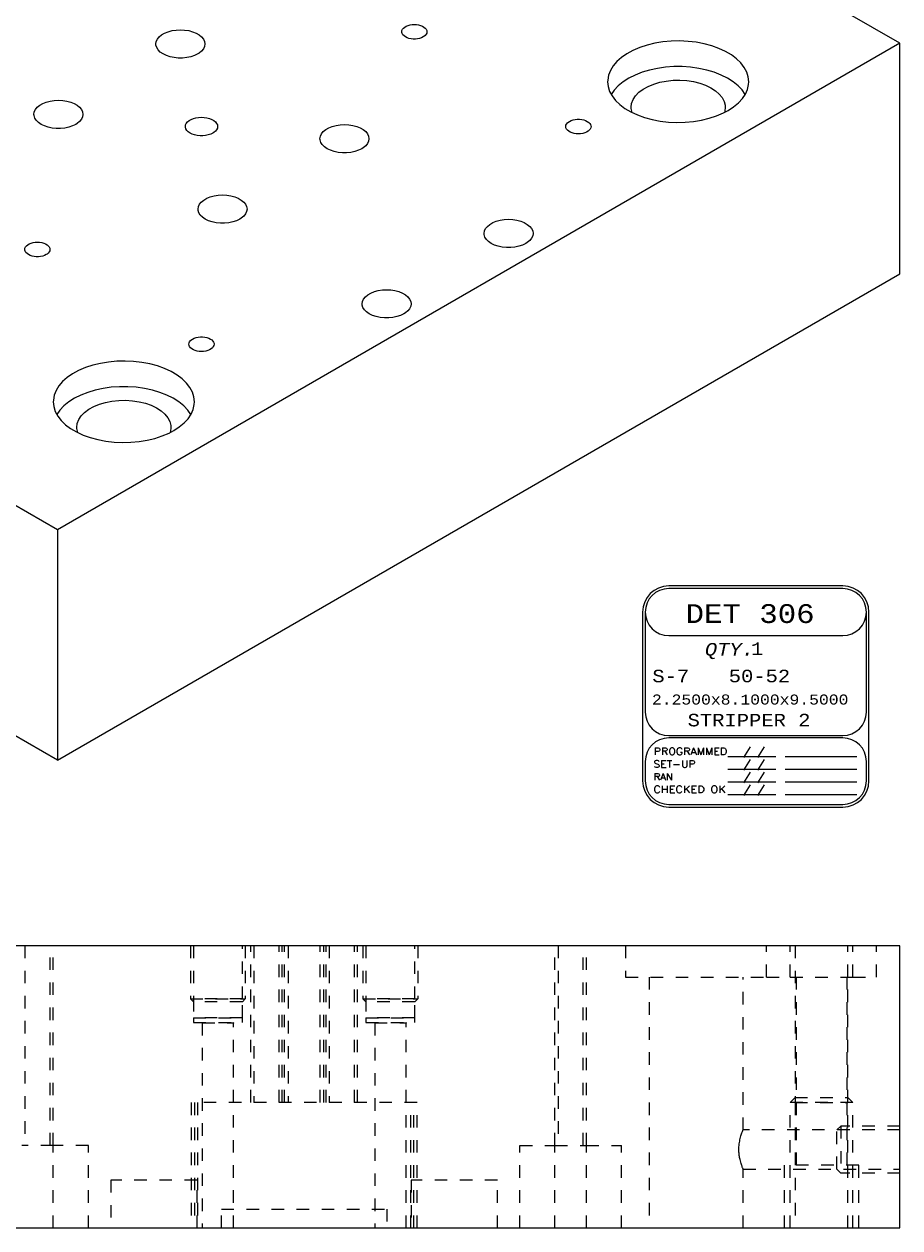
# Model space of a CAD drawing. Header units: inches. Extents: x 3 to 351, y 4 to 271.
# Tile 391 of 530: x 217 to 224, y 125 to 134. Entities that reach past the tile are written whole.
import ezdxf
from ezdxf.enums import TextEntityAlignment as Align

# ---------------------------------------------------------------- set-up
doc = ezdxf.new("R2010")
doc.units = ezdxf.units.IN
doc.header["$LTSCALE"] = 0.5
doc.header["$MEASUREMENT"] = 0
doc.linetypes.add('HIDDEN', pattern=[0.225, 0.15, -0.075])
doc.layers.add('PLOTVIEW1', color=7, linetype='Continuous')
doc.layers.add('STR_1', color=7, linetype='Continuous')
doc.styles.add('VERO10-Courier New', font='couri.ttf')
doc.styles.add('VERO2-Courier New', font='cour.ttf')
doc.styles.add('VERO3-RomanS', font='romans__.ttf')

msp = doc.modelspace()

# ---------------------------------------------------------------- linework, layer by layer
at = {"layer": 'PLOTVIEW1', "color": 7, "linetype": 'Continuous'}
for p, q in [((223.8734, 129.9321), (222.4859, 129.9321)), ((223.8734, 129.9111), (222.4859, 129.9111)), ((222.2774, 129.7236), (222.2774, 128.3784)), ((222.2984, 129.7236), (222.2984, 128.9267)), ((224.0609, 128.9267), (224.0609, 129.7236)), ((224.0819, 128.3784), (224.0819, 129.7236)), ((222.4859, 129.5361), (223.8734, 129.5361)), ((222.4859, 128.7392), (223.8734, 128.7392)), ((223.8734, 128.7205), (222.4859, 128.7205)), ((222.2984, 128.533), (222.2984, 128.3784)), ((222.9574, 128.5739), (223.3387, 128.5739)), ((223.4143, 128.5739), (223.9852, 128.5739)), ((224.0609, 128.3784), (224.0609, 128.533)), ((222.9574, 128.4727), (223.3387, 128.4727)), ((223.4143, 128.4727), (223.9852, 128.4727)), ((222.9574, 128.3715), (223.3387, 128.3715)), ((223.4143, 128.3715), (223.9852, 128.3715)), ((222.9574, 128.2703), (223.3387, 128.2703)), ((223.4143, 128.2703), (223.9852, 128.2703)), ((222.4859, 128.1909), (223.8734, 128.1909)), ((222.4859, 128.1699), (223.8734, 128.1699))]:
    msp.add_line(p, q, dxfattribs=at)
for centre, radius, start, end in [((222.4859, 129.7236), 0.2085, 90, 180), ((222.4859, 129.7236), 0.1875, 90, 180), ((222.4859, 129.7236), 0.1875, 90, 270), ((223.8734, 129.7236), 0.2085, 0, 90), ((223.8734, 129.7236), 0.1875, 0, 90), ((223.8734, 129.7236), 0.1875, 270, 90), ((222.4859, 128.9267), 0.1875, 180, 270), ((223.8734, 128.9267), 0.1875, 270, 0), ((222.4859, 128.533), 0.1875, 90, 180), ((223.8734, 128.533), 0.1875, 0, 90), ((222.4859, 128.3784), 0.2085, 180, 270), ((222.4859, 128.3784), 0.1875, 180, 270), ((223.8734, 128.3784), 0.1875, 270, 0), ((223.8734, 128.3784), 0.2085, 270, 0)]:
    msp.add_arc(centre, radius, start, end, dxfattribs=at)
at = {"layer": 'STR_1', "color": 190, "linetype": 'Continuous'}
for p, q in [((224.3285, 134.258), (218.6009, 137.5647)), ((218.4666, 134.3392), (218.4945, 134.3505)), ((218.4945, 134.3505), (218.5253, 134.3588)), ((218.5253, 134.3588), (218.5582, 134.3639)), ((218.5582, 134.3639), (218.5921, 134.3656)), ((218.5921, 134.3656), (218.626, 134.3639)), ((218.626, 134.3639), (218.6589, 134.3588)), ((218.6589, 134.3588), (218.6898, 134.3505)), ((218.6898, 134.3505), (218.7176, 134.3392)), ((220.3566, 134.3498), (220.3581, 134.3599)), ((220.3581, 134.3599), (220.3627, 134.3697)), ((220.3627, 134.3697), (220.3701, 134.3788)), ((220.3701, 134.3788), (220.3801, 134.3871)), ((220.3801, 134.3871), (220.3925, 134.3943)), ((220.3925, 134.3943), (220.4068, 134.4001)), ((220.4068, 134.4001), (220.4227, 134.4043)), ((220.4227, 134.4043), (220.4396, 134.407)), ((220.4396, 134.407), (220.4571, 134.4078)), ((220.4571, 134.4078), (220.4746, 134.407)), ((220.4746, 134.407), (220.4915, 134.4043)), ((220.4915, 134.4043), (220.5073, 134.4001)), ((220.5073, 134.4001), (220.5217, 134.3943)), ((220.5217, 134.3943), (220.5341, 134.3871)), ((220.5341, 134.3871), (220.5441, 134.3788)), ((220.5441, 134.3788), (220.5515, 134.3697)), ((220.5515, 134.3697), (220.5561, 134.3599)), ((220.5561, 134.3599), (220.5576, 134.3498)), ((224.3285, 134.258), (217.611, 130.3796)), ((218.3968, 134.2529), (218.3998, 134.2724)), ((218.3998, 134.2724), (218.4086, 134.2914)), ((218.4086, 134.2914), (218.423, 134.3092)), ((218.423, 134.3092), (218.4425, 134.3253)), ((218.4425, 134.3253), (218.4666, 134.3392)), ((218.7176, 134.3392), (218.7417, 134.3253)), ((218.7417, 134.3253), (218.7612, 134.3092)), ((218.7612, 134.3092), (218.7756, 134.2914)), ((218.7756, 134.2914), (218.7844, 134.2724)), ((218.7844, 134.2724), (218.7874, 134.2529)), ((220.357, 134.3448), (220.3566, 134.3498)), ((220.36, 134.3348), (220.357, 134.3448)), ((220.366, 134.3253), (220.36, 134.3348)), ((220.3748, 134.3165), (220.366, 134.3253)), ((220.386, 134.3088), (220.3748, 134.3165)), ((220.3995, 134.3023), (220.386, 134.3088)), ((220.4146, 134.2972), (220.3995, 134.3023)), ((220.4311, 134.2938), (220.4146, 134.2972)), ((220.4483, 134.292), (220.4311, 134.2938)), ((220.4659, 134.292), (220.4483, 134.292)), ((220.4831, 134.2938), (220.4659, 134.292)), ((220.4996, 134.2972), (220.4831, 134.2938)), ((220.5147, 134.3023), (220.4996, 134.2972)), ((220.5282, 134.3088), (220.5147, 134.3023)), ((220.5341, 134.3125), (220.5282, 134.3088)), ((220.5441, 134.3208), (220.5341, 134.3125)), ((220.5515, 134.33), (220.5441, 134.3208)), ((220.5561, 134.3397), (220.5515, 134.33)), ((220.5576, 134.3498), (220.5561, 134.3397)), ((222.3744, 134.2582), (222.3126, 134.2432)), ((222.4389, 134.2688), (222.3744, 134.2582)), ((222.5051, 134.2749), (222.4389, 134.2688)), ((222.5721, 134.2765), (222.5051, 134.2749)), ((222.639, 134.2734), (222.5721, 134.2765)), ((222.7047, 134.2657), (222.639, 134.2734)), ((222.7684, 134.2536), (222.7047, 134.2657)), ((224.3285, 132.4208), (224.3285, 134.258)), ((218.3975, 134.243), (218.3968, 134.2529)), ((218.4035, 134.2237), (218.3975, 134.243)), ((218.4151, 134.2052), (218.4035, 134.2237)), ((218.4321, 134.1882), (218.4151, 134.2052)), ((218.454, 134.1731), (218.4321, 134.1882)), ((218.4801, 134.1605), (218.454, 134.1731)), ((218.5096, 134.1507), (218.4801, 134.1605)), ((218.7041, 134.1605), (218.6746, 134.1507)), ((218.7302, 134.1731), (218.7041, 134.1605)), ((218.7417, 134.1804), (218.7302, 134.1731)), ((218.7612, 134.1965), (218.7417, 134.1804)), ((218.7756, 134.2143), (218.7612, 134.1965)), ((218.7844, 134.2333), (218.7756, 134.2143)), ((218.7874, 134.2529), (218.7844, 134.2333)), ((222.1515, 134.1746), (222.1085, 134.1449)), ((222.2003, 134.2011), (222.1515, 134.1746)), ((222.2543, 134.2241), (222.2003, 134.2011)), ((222.3126, 134.2432), (222.2543, 134.2241)), ((222.8291, 134.2372), (222.7684, 134.2536)), ((222.886, 134.2167), (222.8291, 134.2372)), ((222.9383, 134.1925), (222.886, 134.2167)), ((222.9852, 134.1648), (222.9383, 134.1925)), ((223.0261, 134.1342), (222.9852, 134.1648)), ((218.5416, 134.1439), (218.5096, 134.1507)), ((218.5751, 134.1405), (218.5416, 134.1439)), ((218.6091, 134.1405), (218.5751, 134.1405)), ((218.6427, 134.1439), (218.6091, 134.1405)), ((218.6746, 134.1507), (218.6427, 134.1439)), ((222.0423, 134.0777), (222.02, 134.0412)), ((222.0719, 134.1124), (222.0423, 134.0777)), ((222.1085, 134.1449), (222.0719, 134.1124)), ((222.4599, 134.0671), (222.3948, 134.0579)), ((222.5265, 134.0718), (222.4599, 134.0671)), ((222.5935, 134.0718), (222.5265, 134.0718)), ((222.6601, 134.0673), (222.5935, 134.0718)), ((222.7253, 134.0582), (222.6601, 134.0673)), ((223.0604, 134.1009), (223.0261, 134.1342)), ((223.0876, 134.0655), (223.0604, 134.1009)), ((223.1073, 134.0285), (223.0876, 134.0655)), ((222.0054, 134.0034), (221.9987, 133.9649)), ((222.02, 134.0412), (222.0054, 134.0034)), ((222.1665, 133.9793), (222.1216, 133.9506)), ((222.2171, 134.0047), (222.1665, 133.9793)), ((222.2725, 134.0265), (222.2171, 134.0047)), ((222.332, 134.0443), (222.2725, 134.0265)), ((222.3948, 134.0579), (222.332, 134.0443)), ((222.7881, 134.0447), (222.7253, 134.0582)), ((222.8477, 134.0269), (222.7881, 134.0447)), ((222.9033, 134.0052), (222.8477, 134.0269)), ((222.9539, 133.9799), (222.9033, 134.0052)), ((222.999, 133.9512), (222.9539, 133.9799)), ((223.1192, 133.9904), (223.1073, 134.0285)), ((223.1232, 133.9518), (223.1192, 133.9904)), ((221.9987, 133.9649), (221.9982, 133.9518)), ((221.9982, 133.9518), (222.0022, 133.9131)), ((222.0022, 133.9131), (222.0142, 133.875)), ((222.0142, 133.875), (222.0339, 133.838)), ((222.051, 133.8849), (222.0267, 133.8497)), ((222.0829, 133.919), (222.051, 133.8849)), ((222.1216, 133.9506), (222.0829, 133.919)), ((222.248, 133.8671), (222.2814, 133.8921)), ((222.2814, 133.8921), (222.3208, 133.914)), ((222.3208, 133.914), (222.3653, 133.9324)), ((222.3653, 133.9324), (222.414, 133.9469)), ((222.414, 133.9469), (222.4658, 133.9571)), ((222.4658, 133.9571), (222.5196, 133.9628)), ((222.5196, 133.9628), (222.5743, 133.964)), ((222.5743, 133.964), (222.6287, 133.9606)), ((222.6287, 133.9606), (222.6817, 133.9526)), ((222.6817, 133.9526), (222.7321, 133.9402)), ((222.7321, 133.9402), (222.7788, 133.9238)), ((222.7788, 133.9238), (222.8209, 133.9036)), ((222.8209, 133.9036), (222.8574, 133.8801)), ((222.8574, 133.8801), (222.8877, 133.8537)), ((223.0378, 133.9197), (222.999, 133.9512)), ((223.0699, 133.8857), (223.0378, 133.9197)), ((223.0947, 133.8497), (223.0699, 133.8857)), ((223.0967, 133.8532), (223.1132, 133.8907)), ((223.1132, 133.8907), (223.1219, 133.9291)), ((223.1219, 133.9291), (223.1232, 133.9518)), ((217.4702, 133.764), (217.4943, 133.7779)), ((217.4943, 133.7779), (217.5222, 133.7892)), ((217.5222, 133.7892), (217.553, 133.7975)), ((217.553, 133.7975), (217.5859, 133.8026)), ((217.5859, 133.8026), (217.6198, 133.8043)), ((217.6198, 133.8043), (217.6537, 133.8026)), ((217.6537, 133.8026), (217.6866, 133.7975)), ((217.6866, 133.7975), (217.7175, 133.7892)), ((217.7175, 133.7892), (217.7454, 133.7779)), ((217.7454, 133.7779), (217.7694, 133.764)), ((222.0339, 133.838), (222.0611, 133.8026)), ((222.0611, 133.8026), (222.0953, 133.7694)), ((222.1857, 133.7476), (222.1897, 133.7792)), ((222.1897, 133.7792), (222.2016, 133.81)), ((222.2016, 133.81), (222.2212, 133.8395)), ((222.2212, 133.8395), (222.248, 133.8671)), ((222.8877, 133.8537), (222.9109, 133.8251)), ((222.9109, 133.8251), (222.9267, 133.7948)), ((222.9267, 133.7948), (222.9347, 133.7636)), ((223.003, 133.7511), (223.0412, 133.7829)), ((223.0412, 133.7829), (223.0726, 133.8171)), ((223.0726, 133.8171), (223.0967, 133.8532)), ((217.611, 130.3796), (211.8834, 133.6864)), ((217.4245, 133.6915), (217.4275, 133.7111)), ((217.4253, 133.6817), (217.4245, 133.6915)), ((217.4312, 133.6623), (217.4253, 133.6817)), ((217.4275, 133.7111), (217.4363, 133.7301)), ((217.4363, 133.7301), (217.4507, 133.7479)), ((217.4507, 133.7479), (217.4702, 133.764)), ((217.7694, 133.764), (217.789, 133.7479)), ((217.789, 133.7479), (217.8034, 133.7301)), ((217.8034, 133.7301), (217.8122, 133.7111)), ((217.8122, 133.7111), (217.8151, 133.6915)), ((217.8151, 133.6915), (217.8122, 133.6719)), ((222.0953, 133.7694), (222.1362, 133.7387)), ((222.1362, 133.7387), (222.1832, 133.711)), ((222.1832, 133.711), (222.2355, 133.6868)), ((222.1861, 133.7376), (222.1857, 133.7476)), ((222.1927, 133.7062), (222.1861, 133.7376)), ((222.2355, 133.6868), (222.2924, 133.6664)), ((222.8089, 133.6603), (222.8672, 133.6794)), ((222.8672, 133.6794), (222.9211, 133.7024)), ((222.9211, 133.7024), (222.9585, 133.7221)), ((222.9317, 133.7161), (222.9288, 133.7062)), ((222.9357, 133.7476), (222.9317, 133.7161)), ((222.9347, 133.7636), (222.9357, 133.7476)), ((222.9585, 133.7221), (223.003, 133.7511)), ((217.4428, 133.6439), (217.4312, 133.6623)), ((217.4599, 133.6268), (217.4428, 133.6439)), ((217.4817, 133.6118), (217.4599, 133.6268)), ((217.5078, 133.5992), (217.4817, 133.6118)), ((217.5373, 133.5893), (217.5078, 133.5992)), ((217.5693, 133.5826), (217.5373, 133.5893)), ((217.6028, 133.5792), (217.5693, 133.5826)), ((217.6704, 133.5826), (217.6369, 133.5792)), ((217.7024, 133.5893), (217.6704, 133.5826)), ((217.7319, 133.5992), (217.7024, 133.5893)), ((217.7579, 133.6118), (217.7319, 133.5992)), ((217.7694, 133.619), (217.7579, 133.6118)), ((217.789, 133.6351), (217.7694, 133.619)), ((217.8034, 133.653), (217.789, 133.6351)), ((217.8122, 133.6719), (217.8034, 133.653)), ((218.6315, 133.5946), (218.6335, 133.6074)), ((218.632, 133.5881), (218.6315, 133.5946)), ((218.6359, 133.5754), (218.632, 133.5881)), ((218.6335, 133.6074), (218.6393, 133.6199)), ((218.6393, 133.6199), (218.6488, 133.6317)), ((218.6488, 133.6317), (218.6616, 133.6422)), ((218.6616, 133.6422), (218.6774, 133.6514)), ((218.6774, 133.6514), (218.6958, 133.6588)), ((218.6958, 133.6588), (218.7161, 133.6643)), ((218.7161, 133.6643), (218.7377, 133.6676)), ((218.7377, 133.6676), (218.76, 133.6687)), ((218.76, 133.6687), (218.7824, 133.6676)), ((218.7824, 133.6676), (218.804, 133.6643)), ((218.804, 133.6643), (218.8243, 133.6588)), ((218.8243, 133.6588), (218.8426, 133.6514)), ((218.8426, 133.6514), (218.8585, 133.6422)), ((218.8585, 133.6422), (218.8713, 133.6317)), ((218.8713, 133.6317), (218.8808, 133.6199)), ((218.8808, 133.6199), (218.8866, 133.6074)), ((218.8866, 133.6074), (218.8885, 133.5946)), ((218.8885, 133.5946), (218.8866, 133.5817)), ((219.7506, 133.5701), (219.7747, 133.584)), ((219.7747, 133.584), (219.8026, 133.5952)), ((219.8026, 133.5952), (219.8335, 133.6036)), ((219.8335, 133.6036), (219.8663, 133.6086)), ((219.8663, 133.6086), (219.9003, 133.6104)), ((219.9003, 133.6104), (219.9342, 133.6086)), ((219.9342, 133.6086), (219.967, 133.6036)), ((219.967, 133.6036), (219.9979, 133.5952)), ((219.9979, 133.5952), (220.0258, 133.584)), ((220.0258, 133.584), (220.0499, 133.5701)), ((221.6647, 133.5946), (221.6663, 133.6046)), ((221.6663, 133.5845), (221.6647, 133.5946)), ((221.6663, 133.6046), (221.6708, 133.6144)), ((221.6708, 133.5747), (221.6663, 133.5845)), ((221.6708, 133.6144), (221.6782, 133.6236)), ((221.6782, 133.6236), (221.6883, 133.6319)), ((221.6883, 133.6319), (221.6942, 133.6356)), ((221.6942, 133.6356), (221.7076, 133.6421)), ((221.7076, 133.6421), (221.7228, 133.6471)), ((221.7228, 133.6471), (221.7392, 133.6506)), ((221.7392, 133.6506), (221.7565, 133.6524)), ((221.7565, 133.6524), (221.774, 133.6524)), ((221.774, 133.6524), (221.7913, 133.6506)), ((221.7913, 133.6506), (221.8077, 133.6471)), ((221.8077, 133.6471), (221.8229, 133.6421)), ((221.8229, 133.6421), (221.8363, 133.6356)), ((221.8363, 133.6356), (221.8476, 133.6278)), ((221.8476, 133.6278), (221.8563, 133.6191)), ((221.8563, 133.6191), (221.8623, 133.6096)), ((221.8642, 133.5845), (221.8597, 133.5747)), ((221.8623, 133.6096), (221.8654, 133.5996)), ((221.8657, 133.5946), (221.8642, 133.5845)), ((221.8654, 133.5996), (221.8657, 133.5946)), ((222.2924, 133.6664), (222.3531, 133.6499)), ((222.3531, 133.6499), (222.4168, 133.6378)), ((222.4168, 133.6378), (222.4825, 133.6302)), ((222.4825, 133.6302), (222.5494, 133.6271)), ((222.5494, 133.6271), (222.6164, 133.6286)), ((222.6164, 133.6286), (222.6826, 133.6347)), ((222.6826, 133.6347), (222.7471, 133.6453)), ((222.7471, 133.6453), (222.8089, 133.6603)), ((217.6369, 133.5792), (217.6028, 133.5792)), ((218.6436, 133.5632), (218.6359, 133.5754)), ((218.6548, 133.552), (218.6436, 133.5632)), ((218.6692, 133.5421), (218.6548, 133.552)), ((218.6863, 133.5338), (218.6692, 133.5421)), ((218.7057, 133.5273), (218.6863, 133.5338)), ((218.7268, 133.5229), (218.7057, 133.5273)), ((218.7488, 133.5207), (218.7268, 133.5229)), ((218.7712, 133.5207), (218.7488, 133.5207)), ((218.7933, 133.5229), (218.7712, 133.5207)), ((218.8143, 133.5273), (218.7933, 133.5229)), ((218.8337, 133.5338), (218.8143, 133.5273)), ((218.8509, 133.5421), (218.8337, 133.5338)), ((218.8585, 133.5469), (218.8509, 133.5421)), ((218.8713, 133.5575), (218.8585, 133.5469)), ((218.8808, 133.5692), (218.8713, 133.5575)), ((218.8866, 133.5817), (218.8808, 133.5692)), ((219.705, 133.4976), (219.7079, 133.5172)), ((219.7057, 133.4878), (219.705, 133.4976)), ((219.7116, 133.4684), (219.7057, 133.4878)), ((219.7079, 133.5172), (219.7167, 133.5362)), ((219.7167, 133.5362), (219.7311, 133.554)), ((219.7311, 133.554), (219.7506, 133.5701)), ((220.0499, 133.5701), (220.0694, 133.554)), ((220.0694, 133.554), (220.0838, 133.5362)), ((220.0838, 133.5362), (220.0926, 133.5172)), ((220.0926, 133.5172), (220.0956, 133.4976)), ((220.0956, 133.4976), (220.0926, 133.478)), ((221.6782, 133.5655), (221.6708, 133.5747)), ((221.6883, 133.5573), (221.6782, 133.5655)), ((221.7006, 133.5501), (221.6883, 133.5573)), ((221.715, 133.5443), (221.7006, 133.5501)), ((221.7309, 133.54), (221.715, 133.5443)), ((221.7478, 133.5374), (221.7309, 133.54)), ((221.7652, 133.5365), (221.7478, 133.5374)), ((221.7827, 133.5374), (221.7652, 133.5365)), ((221.7996, 133.54), (221.7827, 133.5374)), ((221.8155, 133.5443), (221.7996, 133.54)), ((221.8298, 133.5501), (221.8155, 133.5443)), ((221.8422, 133.5573), (221.8298, 133.5501)), ((221.8523, 133.5655), (221.8422, 133.5573)), ((221.8597, 133.5747), (221.8523, 133.5655)), ((219.7233, 133.4499), (219.7116, 133.4684)), ((219.7403, 133.4329), (219.7233, 133.4499)), ((219.7622, 133.4179), (219.7403, 133.4329)), ((219.7882, 133.4052), (219.7622, 133.4179)), ((219.8177, 133.3954), (219.7882, 133.4052)), ((219.8497, 133.3887), (219.8177, 133.3954)), ((219.9828, 133.3954), (219.9508, 133.3887)), ((220.0123, 133.4052), (219.9828, 133.3954)), ((220.0384, 133.4179), (220.0123, 133.4052)), ((220.0499, 133.4251), (220.0384, 133.4179)), ((220.0694, 133.4412), (220.0499, 133.4251)), ((220.0838, 133.459), (220.0694, 133.4412)), ((220.0926, 133.478), (220.0838, 133.459)), ((219.8832, 133.3853), (219.8497, 133.3887)), ((219.9173, 133.3853), (219.8832, 133.3853)), ((219.9508, 133.3887), (219.9173, 133.3853)), ((218.7588, 132.9926), (218.7784, 133.0087)), ((218.7784, 133.0087), (218.8024, 133.0226)), ((218.8024, 133.0226), (218.8303, 133.0339)), ((218.8303, 133.0339), (218.8612, 133.0422)), ((218.8612, 133.0422), (218.8941, 133.0473)), ((218.8941, 133.0473), (218.928, 133.049)), ((218.928, 133.049), (218.9619, 133.0473)), ((218.9619, 133.0473), (218.9948, 133.0422)), ((218.9948, 133.0422), (219.0256, 133.0339)), ((219.0256, 133.0339), (219.0535, 133.0226)), ((219.0535, 133.0226), (219.0776, 133.0087)), ((219.0776, 133.0087), (219.0971, 132.9926)), ((218.7327, 132.9363), (218.7356, 132.9558)), ((218.7334, 132.9264), (218.7327, 132.9363)), ((218.7393, 132.9071), (218.7334, 132.9264)), ((218.7356, 132.9558), (218.7445, 132.9748)), ((218.7445, 132.9748), (218.7588, 132.9926)), ((219.0971, 132.9926), (219.1115, 132.9748)), ((219.1115, 132.9748), (219.1203, 132.9558)), ((219.1203, 132.9167), (219.1115, 132.8977)), ((219.1203, 132.9558), (219.1233, 132.9363)), ((219.1233, 132.9363), (219.1203, 132.9167)), ((218.751, 132.8886), (218.7393, 132.9071)), ((218.768, 132.8716), (218.751, 132.8886)), ((218.7899, 132.8565), (218.768, 132.8716)), ((218.816, 132.8439), (218.7899, 132.8565)), ((218.8454, 132.8341), (218.816, 132.8439)), ((218.8774, 132.8274), (218.8454, 132.8341)), ((218.911, 132.8239), (218.8774, 132.8274)), ((218.945, 132.8239), (218.911, 132.8239)), ((218.9785, 132.8274), (218.945, 132.8239)), ((219.0105, 132.8341), (218.9785, 132.8274)), ((219.04, 132.8439), (219.0105, 132.8341)), ((219.0661, 132.8565), (219.04, 132.8439)), ((219.0776, 132.8638), (219.0661, 132.8565)), ((219.0971, 132.8799), (219.0776, 132.8638)), ((219.1115, 132.8977), (219.0971, 132.8799)), ((221.0393, 132.7987), (221.0588, 132.8148)), ((221.0588, 132.8148), (221.0829, 132.8287)), ((221.0829, 132.8287), (221.1107, 132.84)), ((221.1107, 132.84), (221.1416, 132.8483)), ((221.1416, 132.8483), (221.1745, 132.8534)), ((221.1745, 132.8534), (221.2084, 132.8551)), ((221.2084, 132.8551), (221.2423, 132.8534)), ((221.2423, 132.8534), (221.2752, 132.8483)), ((221.2752, 132.8483), (221.306, 132.84)), ((221.306, 132.84), (221.3339, 132.8287)), ((221.3339, 132.8287), (221.358, 132.8148)), ((221.358, 132.8148), (221.3775, 132.7987)), ((221.0131, 132.7423), (221.0161, 132.7619)), ((221.0138, 132.7325), (221.0131, 132.7423)), ((221.0198, 132.7132), (221.0138, 132.7325)), ((221.0161, 132.7619), (221.0249, 132.7809)), ((221.0249, 132.7809), (221.0393, 132.7987)), ((221.3775, 132.7987), (221.3919, 132.7809)), ((221.3919, 132.7809), (221.4007, 132.7619)), ((221.4007, 132.7228), (221.3919, 132.7038)), ((221.4007, 132.7619), (221.4037, 132.7423)), ((221.4037, 132.7423), (221.4007, 132.7228)), ((217.3514, 132.6148), (217.3529, 132.6248)), ((217.3529, 132.6248), (217.3575, 132.6346)), ((217.3575, 132.6346), (217.3649, 132.6438)), ((217.3649, 132.6438), (217.3749, 132.6521)), ((217.3749, 132.6521), (217.3873, 132.6592)), ((217.3873, 132.6592), (217.4016, 132.665)), ((217.4016, 132.665), (217.4175, 132.6693)), ((217.4175, 132.6693), (217.4344, 132.6719)), ((217.4344, 132.6719), (217.4519, 132.6728)), ((217.4519, 132.6728), (217.4693, 132.6719)), ((217.4693, 132.6719), (217.4863, 132.6693)), ((217.4863, 132.6693), (217.5021, 132.665)), ((217.5021, 132.665), (217.5165, 132.6592)), ((217.5165, 132.6592), (217.5289, 132.6521)), ((217.5289, 132.6521), (217.5389, 132.6438)), ((217.5389, 132.6438), (217.5463, 132.6346)), ((217.5463, 132.6346), (217.5509, 132.6248)), ((217.5509, 132.6248), (217.5524, 132.6148)), ((221.0314, 132.6947), (221.0198, 132.7132)), ((221.0484, 132.6777), (221.0314, 132.6947)), ((221.0703, 132.6626), (221.0484, 132.6777)), ((221.0964, 132.65), (221.0703, 132.6626)), ((221.1259, 132.6402), (221.0964, 132.65)), ((221.1579, 132.6334), (221.1259, 132.6402)), ((221.1914, 132.63), (221.1579, 132.6334)), ((221.2254, 132.63), (221.1914, 132.63)), ((221.2589, 132.6334), (221.2254, 132.63)), ((221.2909, 132.6402), (221.2589, 132.6334)), ((221.3204, 132.65), (221.2909, 132.6402)), ((221.3465, 132.6626), (221.3204, 132.65)), ((221.358, 132.6699), (221.3465, 132.6626)), ((221.3775, 132.686), (221.358, 132.6699)), ((221.3919, 132.7038), (221.3775, 132.686)), ((217.3518, 132.6097), (217.3514, 132.6148)), ((217.3548, 132.5998), (217.3518, 132.6097)), ((217.3608, 132.5902), (217.3548, 132.5998)), ((217.3696, 132.5815), (217.3608, 132.5902)), ((217.3808, 132.5737), (217.3696, 132.5815)), ((217.3943, 132.5672), (217.3808, 132.5737)), ((217.4094, 132.5622), (217.3943, 132.5672)), ((217.4259, 132.5587), (217.4094, 132.5622)), ((217.4431, 132.557), (217.4259, 132.5587)), ((217.4607, 132.557), (217.4431, 132.557)), ((217.4779, 132.5587), (217.4607, 132.557)), ((217.4944, 132.5622), (217.4779, 132.5587)), ((217.5095, 132.5672), (217.4944, 132.5622)), ((217.523, 132.5737), (217.5095, 132.5672)), ((217.5289, 132.5775), (217.523, 132.5737)), ((217.5389, 132.5858), (217.5289, 132.5775)), ((217.5463, 132.5949), (217.5389, 132.5858)), ((217.5509, 132.6047), (217.5463, 132.5949)), ((217.5524, 132.6148), (217.5509, 132.6047)), ((217.611, 128.5425), (224.3285, 132.4208)), ((220.067, 132.2374), (220.0865, 132.2535)), ((220.0865, 132.2535), (220.1106, 132.2674)), ((220.1106, 132.2674), (220.1385, 132.2787)), ((220.1385, 132.2787), (220.1693, 132.287)), ((220.1693, 132.287), (220.2022, 132.2921)), ((220.2022, 132.2921), (220.2361, 132.2938)), ((220.2361, 132.2938), (220.27, 132.2921)), ((220.27, 132.2921), (220.3029, 132.287)), ((220.3029, 132.287), (220.3338, 132.2787)), ((220.3338, 132.2787), (220.3617, 132.2674)), ((220.3617, 132.2674), (220.3857, 132.2535)), ((220.3857, 132.2535), (220.4053, 132.2374)), ((220.0408, 132.181), (220.0438, 132.2006)), ((220.0416, 132.1712), (220.0408, 132.181)), ((220.0475, 132.1518), (220.0416, 132.1712)), ((220.0438, 132.2006), (220.0526, 132.2196)), ((220.0591, 132.1334), (220.0475, 132.1518)), ((220.0526, 132.2196), (220.067, 132.2374)), ((220.4053, 132.2374), (220.4197, 132.2196)), ((220.4197, 132.2196), (220.4285, 132.2006)), ((220.4285, 132.1614), (220.4197, 132.1424)), ((220.4285, 132.2006), (220.4314, 132.181)), ((220.4314, 132.181), (220.4285, 132.1614)), ((220.0761, 132.1163), (220.0591, 132.1334)), ((220.098, 132.1013), (220.0761, 132.1163)), ((220.1241, 132.0886), (220.098, 132.1013)), ((220.1536, 132.0788), (220.1241, 132.0886)), ((220.1856, 132.0721), (220.1536, 132.0788)), ((220.2191, 132.0687), (220.1856, 132.0721)), ((220.2531, 132.0687), (220.2191, 132.0687)), ((220.2867, 132.0721), (220.2531, 132.0687)), ((220.3187, 132.0788), (220.2867, 132.0721)), ((220.3481, 132.0886), (220.3187, 132.0788)), ((220.3742, 132.1013), (220.3481, 132.0886)), ((220.3857, 132.1085), (220.3742, 132.1013)), ((220.4053, 132.1246), (220.3857, 132.1085)), ((220.4197, 132.1424), (220.4053, 132.1246)), ((218.6595, 131.8595), (218.6611, 131.8696)), ((218.6611, 131.8494), (218.6595, 131.8595)), ((218.6611, 131.8696), (218.6656, 131.8794)), ((218.6656, 131.8794), (218.673, 131.8885)), ((218.673, 131.8885), (218.6831, 131.8968)), ((218.6831, 131.8968), (218.689, 131.9005)), ((218.689, 131.9005), (218.7024, 131.907)), ((218.7024, 131.907), (218.7176, 131.9121)), ((218.7176, 131.9121), (218.734, 131.9156)), ((218.734, 131.9156), (218.7513, 131.9173)), ((218.7513, 131.9173), (218.7688, 131.9173)), ((218.7688, 131.9173), (218.7861, 131.9156)), ((218.7861, 131.9156), (218.8025, 131.9121)), ((218.8025, 131.9121), (218.8177, 131.907)), ((218.8177, 131.907), (218.8311, 131.9005)), ((218.8311, 131.9005), (218.8424, 131.8928)), ((218.8424, 131.8928), (218.8511, 131.884)), ((218.8511, 131.884), (218.8571, 131.8745)), ((218.8571, 131.8745), (218.8602, 131.8646)), ((218.8605, 131.8595), (218.859, 131.8494)), ((218.8602, 131.8646), (218.8605, 131.8595)), ((217.611, 128.5425), (211.8834, 131.8493)), ((218.6656, 131.8397), (218.6611, 131.8494)), ((218.673, 131.8305), (218.6656, 131.8397)), ((218.6831, 131.8222), (218.673, 131.8305)), ((218.6954, 131.8151), (218.6831, 131.8222)), ((218.7098, 131.8093), (218.6954, 131.8151)), ((218.7257, 131.805), (218.7098, 131.8093)), ((218.7426, 131.8024), (218.7257, 131.805)), ((218.76, 131.8015), (218.7426, 131.8024)), ((218.7775, 131.8024), (218.76, 131.8015)), ((218.7944, 131.805), (218.7775, 131.8024)), ((218.8103, 131.8093), (218.7944, 131.805)), ((218.8246, 131.8151), (218.8103, 131.8093)), ((218.837, 131.8222), (218.8246, 131.8151)), ((218.8471, 131.8305), (218.837, 131.8222)), ((218.8545, 131.8397), (218.8471, 131.8305)), ((218.859, 131.8494), (218.8545, 131.8397)), ((217.8349, 131.6726), (217.7809, 131.6496)), ((217.8932, 131.6917), (217.8349, 131.6726)), ((217.955, 131.7067), (217.8932, 131.6917)), ((218.0195, 131.7173), (217.955, 131.7067)), ((218.0857, 131.7234), (218.0195, 131.7173)), ((218.1527, 131.7249), (218.0857, 131.7234)), ((218.2195, 131.7218), (218.1527, 131.7249)), ((218.2853, 131.7142), (218.2195, 131.7218)), ((218.3489, 131.7021), (218.2853, 131.7142)), ((218.4097, 131.6857), (218.3489, 131.7021)), ((218.4666, 131.6652), (218.4097, 131.6857)), ((218.5189, 131.641), (218.4666, 131.6652)), ((217.6891, 131.5934), (217.6525, 131.5609)), ((217.7321, 131.6231), (217.6891, 131.5934)), ((217.7809, 131.6496), (217.7321, 131.6231)), ((218.5658, 131.6133), (218.5189, 131.641)), ((218.6067, 131.5826), (218.5658, 131.6133)), ((218.641, 131.5494), (218.6067, 131.5826)), ((217.6006, 131.4897), (217.586, 131.4519)), ((217.6229, 131.5262), (217.6006, 131.4897)), ((217.6525, 131.5609), (217.6229, 131.5262)), ((217.8531, 131.475), (217.7977, 131.4532)), ((217.9126, 131.4928), (217.8531, 131.475)), ((217.9754, 131.5064), (217.9126, 131.4928)), ((218.0405, 131.5156), (217.9754, 131.5064)), ((218.1071, 131.5203), (218.0405, 131.5156)), ((218.1741, 131.5203), (218.1071, 131.5203)), ((218.2407, 131.5158), (218.1741, 131.5203)), ((218.3059, 131.5067), (218.2407, 131.5158)), ((218.3687, 131.4932), (218.3059, 131.5067)), ((218.4283, 131.4754), (218.3687, 131.4932)), ((218.4839, 131.4537), (218.4283, 131.4754)), ((218.6682, 131.514), (218.641, 131.5494)), ((218.6879, 131.477), (218.6682, 131.514)), ((218.6998, 131.4389), (218.6879, 131.477)), ((217.5793, 131.4134), (217.5788, 131.4002)), ((217.5788, 131.4002), (217.5828, 131.3616)), ((217.586, 131.4519), (217.5793, 131.4134)), ((217.7022, 131.399), (217.6635, 131.3674)), ((217.7471, 131.4278), (217.7022, 131.399)), ((217.7977, 131.4532), (217.7471, 131.4278)), ((217.9014, 131.3625), (217.9459, 131.3809)), ((217.9459, 131.3809), (217.9946, 131.3954)), ((217.9946, 131.3954), (218.0464, 131.4056)), ((218.0464, 131.4056), (218.1002, 131.4113)), ((218.1002, 131.4113), (218.1549, 131.4125)), ((218.1549, 131.4125), (218.2093, 131.409)), ((218.2093, 131.409), (218.2623, 131.4011)), ((218.2623, 131.4011), (218.3127, 131.3887)), ((218.3127, 131.3887), (218.3594, 131.3723)), ((218.5345, 131.4284), (218.4839, 131.4537)), ((218.5796, 131.3997), (218.5345, 131.4284)), ((218.6184, 131.3681), (218.5796, 131.3997)), ((218.6938, 131.3392), (218.7025, 131.3776)), ((218.7038, 131.4002), (218.6998, 131.4389)), ((218.7025, 131.3776), (218.7038, 131.4002)), ((217.5828, 131.3616), (217.5948, 131.3235)), ((217.5948, 131.3235), (217.6145, 131.2865)), ((217.6315, 131.3334), (217.6073, 131.2982)), ((217.6145, 131.2865), (217.6416, 131.2511)), ((217.6635, 131.3674), (217.6315, 131.3334)), ((217.7822, 131.2585), (217.8018, 131.288)), ((217.8018, 131.288), (217.8286, 131.3156)), ((217.8286, 131.3156), (217.862, 131.3406)), ((217.862, 131.3406), (217.9014, 131.3625)), ((218.3594, 131.3723), (218.4015, 131.3521)), ((218.4015, 131.3521), (218.438, 131.3285)), ((218.438, 131.3285), (218.4682, 131.3022)), ((218.4682, 131.3022), (218.4915, 131.2736)), ((218.6505, 131.3341), (218.6184, 131.3681)), ((218.6753, 131.2982), (218.6505, 131.3341)), ((218.6532, 131.2656), (218.6773, 131.3017)), ((218.6773, 131.3017), (218.6938, 131.3392)), ((217.6416, 131.2511), (217.6759, 131.2178)), ((217.6759, 131.2178), (217.7168, 131.1872)), ((217.7168, 131.1872), (217.7638, 131.1595)), ((217.7663, 131.1961), (217.7703, 131.2276)), ((217.7667, 131.186), (217.7663, 131.1961)), ((217.7733, 131.1547), (217.7667, 131.186)), ((217.7703, 131.2276), (217.7822, 131.2585)), ((218.4915, 131.2736), (218.5073, 131.2433)), ((218.5073, 131.2433), (218.5153, 131.2121)), ((218.5163, 131.1961), (218.5123, 131.1646)), ((218.5153, 131.2121), (218.5163, 131.1961)), ((218.5391, 131.1706), (218.5836, 131.1996)), ((218.5836, 131.1996), (218.6218, 131.2314)), ((218.6218, 131.2314), (218.6532, 131.2656)), ((217.7638, 131.1595), (217.8161, 131.1353)), ((217.8161, 131.1353), (217.873, 131.1148)), ((217.873, 131.1148), (217.9337, 131.0984)), ((217.9337, 131.0984), (217.9974, 131.0863)), ((218.2632, 131.0832), (218.3276, 131.0938)), ((218.3276, 131.0938), (218.3895, 131.1088)), ((218.3895, 131.1088), (218.4478, 131.1279)), ((218.4478, 131.1279), (218.5017, 131.1509)), ((218.5017, 131.1509), (218.5391, 131.1706)), ((218.5123, 131.1646), (218.5094, 131.1547)), ((217.9974, 131.0863), (218.0631, 131.0786)), ((218.0631, 131.0786), (218.1299, 131.0756)), ((218.1299, 131.0756), (218.1969, 131.0771)), ((218.1969, 131.0771), (218.2632, 131.0832)), ((217.611, 130.3796), (217.611, 128.5425)), ((224.3285, 127.0647), (214.8285, 127.0647)), ((224.3285, 124.8147), (224.3285, 127.0647)), ((214.8285, 124.8147), (224.3285, 124.8147))]:
    msp.add_line(p, q, dxfattribs=at)
at = {"layer": 'STR_1', "color": 254, "linetype": 'HIDDEN'}
for p, q in [((217.353, 127.0647), (217.353, 125.4717)), ((217.554, 125.4717), (217.554, 127.0647)), ((217.5785, 125.4717), (217.5785, 127.0647)), ((218.6723, 127.0647), (218.6723, 126.6397)), ((218.6957, 127.0647), (218.6957, 126.6397)), ((219.0863, 126.6397), (219.0863, 127.0647)), ((219.1098, 127.0647), (219.1098, 126.6397)), ((219.1535, 125.8147), (219.1535, 127.0647)), ((219.178, 127.0647), (219.178, 125.8147)), ((219.379, 125.8147), (219.379, 127.0647)), ((219.4035, 125.8147), (219.4035, 127.0647)), ((219.4223, 125.8147), (219.4223, 127.0647)), ((219.45, 127.0647), (219.45, 125.8147)), ((219.707, 125.8147), (219.707, 127.0647)), ((219.7348, 125.8147), (219.7348, 127.0647)), ((219.7535, 125.8147), (219.7535, 127.0647)), ((219.778, 127.0647), (219.778, 125.8147)), ((219.979, 125.8147), (219.979, 127.0647)), ((220.0035, 125.8147), (220.0035, 127.0647)), ((220.0473, 127.0647), (220.0473, 126.6397)), ((220.0707, 127.0647), (220.0707, 126.6397)), ((220.4613, 126.6397), (220.4613, 127.0647)), ((220.4848, 127.0647), (220.4848, 126.6397)), ((221.5785, 125.4717), (221.5785, 127.0647)), ((221.603, 127.0647), (221.603, 125.4717)), ((221.804, 125.4717), (221.804, 127.0647)), ((221.8285, 125.4717), (221.8285, 127.0647)), ((222.141, 127.0647), (222.141, 126.8147)), ((223.266, 126.8147), (223.266, 127.0647)), ((223.4535, 126.8147), (223.4535, 127.0647)), ((223.4926, 127.0647), (223.4926, 125.8147)), ((223.9145, 125.8147), (223.9145, 127.0647)), ((223.9535, 126.8147), (223.9535, 127.0647)), ((224.141, 126.8147), (224.141, 127.0647)), ((222.141, 126.8147), (223.266, 126.8147)), ((222.3285, 126.8147), (222.3285, 124.8147)), ((223.0785, 125.5959), (223.0785, 126.8147)), ((223.266, 126.8147), (223.4535, 126.8147)), ((223.4535, 126.8147), (223.9535, 126.8147)), ((223.5004, 126.8147), (223.5004, 125.3147)), ((223.9066, 125.3147), (223.9066, 126.8147)), ((223.9535, 126.8147), (224.141, 126.8147)), ((218.6723, 126.6397), (219.1098, 126.6397)), ((218.6957, 126.6163), (218.6723, 126.6397)), ((219.0863, 126.6397), (218.6957, 126.6397)), ((218.6957, 126.6397), (218.6957, 126.4897)), ((219.0863, 126.6163), (218.6957, 126.6163)), ((219.0863, 126.4897), (219.0863, 126.6397)), ((219.0863, 126.6163), (219.1098, 126.6397)), ((220.0473, 126.6397), (220.4848, 126.6397)), ((220.0707, 126.6163), (220.0473, 126.6397)), ((220.4613, 126.6397), (220.0707, 126.6397)), ((220.0707, 126.6397), (220.0707, 126.4897)), ((220.4613, 126.6163), (220.0707, 126.6163)), ((220.4613, 126.4897), (220.4613, 126.6397)), ((220.4613, 126.6163), (220.4848, 126.6397)), ((219.0863, 126.4897), (218.6957, 126.4897)), ((218.6957, 126.4897), (218.696, 126.4896)), ((218.696, 126.4896), (219.086, 126.4896)), ((218.696, 126.4896), (218.696, 126.4522)), ((219.086, 126.4896), (219.0863, 126.4897)), ((219.086, 126.4522), (219.086, 126.4896)), ((220.4613, 126.4897), (220.0707, 126.4897)), ((220.0707, 126.4897), (220.071, 126.4896)), ((220.071, 126.4896), (220.461, 126.4896)), ((220.071, 126.4896), (220.071, 126.4522)), ((220.461, 126.4896), (220.4613, 126.4897)), ((220.461, 126.4522), (220.461, 126.4896)), ((218.696, 126.4522), (219.086, 126.4522)), ((218.7607, 126.4522), (218.766, 126.4491)), ((218.766, 126.4491), (219.016, 126.4491)), ((218.766, 126.4491), (218.766, 124.8147)), ((219.016, 126.4491), (219.0214, 126.4522)), ((219.016, 124.8147), (219.016, 126.4491)), ((220.071, 126.4522), (220.461, 126.4522)), ((220.1357, 126.4522), (220.141, 126.4491)), ((220.141, 126.4491), (220.391, 126.4491)), ((220.141, 126.4491), (220.141, 124.8147)), ((220.391, 126.4491), (220.3964, 126.4522)), ((220.391, 124.8147), (220.391, 126.4491)), ((220.4785, 125.8147), (218.6785, 125.8147)), ((218.6785, 125.8147), (218.6785, 124.8147)), ((218.7035, 125.8147), (218.7035, 124.8147)), ((218.7285, 125.8147), (218.7285, 124.8147)), ((220.4285, 124.8147), (220.4285, 125.8147)), ((220.4535, 124.8147), (220.4535, 125.8147)), ((220.4785, 124.8147), (220.4785, 125.8147)), ((223.4926, 125.8538), (223.4535, 125.8147)), ((223.4535, 124.8147), (223.4535, 125.8147)), ((223.9535, 125.8147), (223.4535, 125.8147)), ((223.4926, 125.8538), (223.9145, 125.8538)), ((223.4926, 125.8147), (223.9145, 125.8147)), ((223.4926, 125.8147), (223.4926, 124.8147)), ((223.9145, 125.8538), (223.9535, 125.8147)), ((223.9145, 124.8147), (223.9145, 125.8147)), ((223.9535, 124.8147), (223.9535, 125.8147)), ((223.8257, 125.596), (223.8569, 125.6272)), ((224.3285, 125.6272), (223.8569, 125.6272)), ((223.8569, 125.6272), (223.8569, 125.2522)), ((223.0532, 125.5176), (223.0556, 125.5278)), ((223.0556, 125.5278), (223.0583, 125.538)), ((223.0583, 125.538), (223.061, 125.5475)), ((223.061, 125.5475), (223.0638, 125.5565)), ((223.0638, 125.5565), (223.0666, 125.5647)), ((223.0666, 125.5647), (223.0692, 125.5722)), ((223.0692, 125.5722), (223.0717, 125.5788)), ((223.0717, 125.5788), (223.0732, 125.5827)), ((223.0732, 125.5827), (223.0745, 125.5862)), ((223.0745, 125.5862), (223.0757, 125.5892)), ((223.0757, 125.5892), (223.0766, 125.5914)), ((223.0766, 125.5914), (223.0774, 125.5933)), ((223.0774, 125.5933), (223.0779, 125.5946)), ((223.0779, 125.5946), (223.0783, 125.5956)), ((223.0783, 125.5956), (223.0785, 125.596)), ((224.3285, 125.596), (223.0785, 125.596)), ((223.0785, 125.596), (223.0785, 125.596)), ((223.8257, 125.2835), (223.8257, 125.596)), ((217.5785, 125.4717), (217.3285, 125.4717)), ((217.5785, 124.8147), (217.5785, 125.4717)), ((217.8585, 125.4717), (217.5785, 125.4717)), ((217.8585, 124.8147), (217.8585, 125.4717)), ((221.2985, 124.8147), (221.2985, 125.4717)), ((221.2985, 125.4717), (221.5785, 125.4717)), ((221.5785, 125.4717), (221.8285, 125.4717)), ((221.5785, 124.8147), (221.5785, 125.4717)), ((221.8285, 125.4717), (222.1085, 125.4717)), ((221.8285, 124.8147), (221.8285, 125.4717)), ((222.1085, 124.8147), (222.1085, 125.4717)), ((223.0444, 125.4364), (223.0445, 125.4485)), ((223.0446, 125.4273), (223.0444, 125.4364)), ((223.0445, 125.4485), (223.045, 125.4606)), ((223.0451, 125.4182), (223.0446, 125.4273)), ((223.045, 125.4606), (223.046, 125.4728)), ((223.046, 125.4728), (223.0474, 125.4848)), ((223.0474, 125.4848), (223.049, 125.4961)), ((223.049, 125.4961), (223.051, 125.5069)), ((223.051, 125.5069), (223.0532, 125.5176)), ((223.0458, 125.4092), (223.0451, 125.4182)), ((223.0451, 125.4177), (223.0452, 125.4167)), ((223.0466, 125.4007), (223.0458, 125.4092)), ((223.0477, 125.3923), (223.0466, 125.4007)), ((223.0489, 125.384), (223.0477, 125.3923)), ((223.0504, 125.3756), (223.0489, 125.384)), ((223.052, 125.3674), (223.0504, 125.3756)), ((223.0537, 125.3595), (223.052, 125.3674)), ((223.0564, 125.3484), (223.0537, 125.3595)), ((223.0592, 125.3381), (223.0564, 125.3484)), ((223.062, 125.3288), (223.0592, 125.3381)), ((223.0648, 125.3202), (223.062, 125.3288)), ((223.0673, 125.3126), (223.0648, 125.3202)), ((223.0698, 125.3058), (223.0673, 125.3126)), ((223.072, 125.2999), (223.0698, 125.3058)), ((223.0739, 125.2949), (223.072, 125.2999)), ((223.0755, 125.2908), (223.0739, 125.2949)), ((223.0768, 125.2876), (223.0755, 125.2908)), ((223.0775, 125.2859), (223.0768, 125.2876)), ((223.078, 125.2847), (223.0775, 125.2859)), ((223.0784, 125.2838), (223.078, 125.2847)), ((223.0785, 125.2835), (223.0784, 125.2838)), ((223.0785, 124.8147), (223.0785, 125.2835)), ((223.0785, 125.2835), (224.3285, 125.2835)), ((224.0004, 125.3147), (223.4066, 125.3147)), ((223.4066, 125.3147), (223.4066, 124.8147)), ((223.8257, 125.2835), (223.8569, 125.2522)), ((224.3285, 125.2522), (223.8569, 125.2522)), ((224.0004, 124.8147), (224.0004, 125.3147)), ((218.7248, 125.1967), (218.0373, 125.1967)), ((218.0373, 125.1967), (218.0373, 124.8147)), ((218.7248, 124.8147), (218.7248, 125.1967)), ((221.1198, 125.1967), (220.4323, 125.1967)), ((220.4323, 125.1967), (220.4323, 124.8147)), ((221.1198, 124.8147), (221.1198, 125.1967)), ((218.919, 124.9647), (220.2381, 124.9647)), ((218.919, 124.8147), (218.919, 124.9647)), ((220.2381, 124.9647), (220.2381, 124.8147))]:
    msp.add_line(p, q, dxfattribs=at)

# ---------------------------------------------------------------- texts
at = {"layer": 'PLOTVIEW1', "color": 7, "linetype": 'Continuous'}
for s, height, style, width, p, p2 in [('DET 306', 0.15, 'VERO2-Courier New', 0.932229, (222.6199, 129.6369), (223.6481, 129.6369)), ('QTY.', 0.1, 'VERO10-Courier New', 0.932229, (222.7737, 129.3771), (223.1654, 129.3771)), ('1', 0.1, 'VERO2-Courier New', 0.932229, (223.1413, 129.3818), (223.2393, 129.3818)), ('S-7', 0.1, 'VERO2-Courier New', 0.932229, (222.3546, 129.1642), (222.6484, 129.1642)), ('50-52', 0.1, 'VERO2-Courier New', 0.932229, (222.9639, 129.1642), (223.4535, 129.1642)), ('2.2500x8.1000x9.5000', 0.08, 'VERO2-Courier New', 0.932229, (222.3513, 128.9868), (223.918, 128.9868)), ('STRIPPER 2', 0.1, 'VERO2-Courier New', 0.932229, (222.6358, 128.8127), (223.6151, 128.8127)), ('PROGRAMMED', 0.05748, 'VERO3-RomanS', 0.998853, (222.3659, 128.5848), (222.9516, 128.5848)), ('/ /', 0.05632, 'VERO3-RomanS', 0.998835, (223.0749, 128.5834), (223.2508, 128.5834)), ('SET-UP', 0.05651, 'VERO3-RomanS', 0.999446, (222.363, 128.4842), (222.7002, 128.4842)), ('/ /', 0.05632, 'VERO3-RomanS', 0.998835, (223.0749, 128.4822), (223.2508, 128.4822)), ('RAN', 0.05162, 'VERO3-RomanS', 0.998942, (222.3659, 128.3849), (222.5173, 128.3849)), ('/ /', 0.05632, 'VERO3-RomanS', 0.998835, (223.0749, 128.381), (223.2508, 128.381)), ('CHECKED OK', 0.05484, 'VERO3-RomanS', 0.99943, (222.363, 128.283), (222.9402, 128.283)), ('/ /', 0.05632, 'VERO3-RomanS', 0.998835, (223.0749, 128.2798), (223.2508, 128.2798))]:
    msp.add_text(s, height=height, dxfattribs=dict(at, style=style, width=width)).set_placement(p, p2, align=Align.FIT)

doc.saveas('drawing.dxf')
